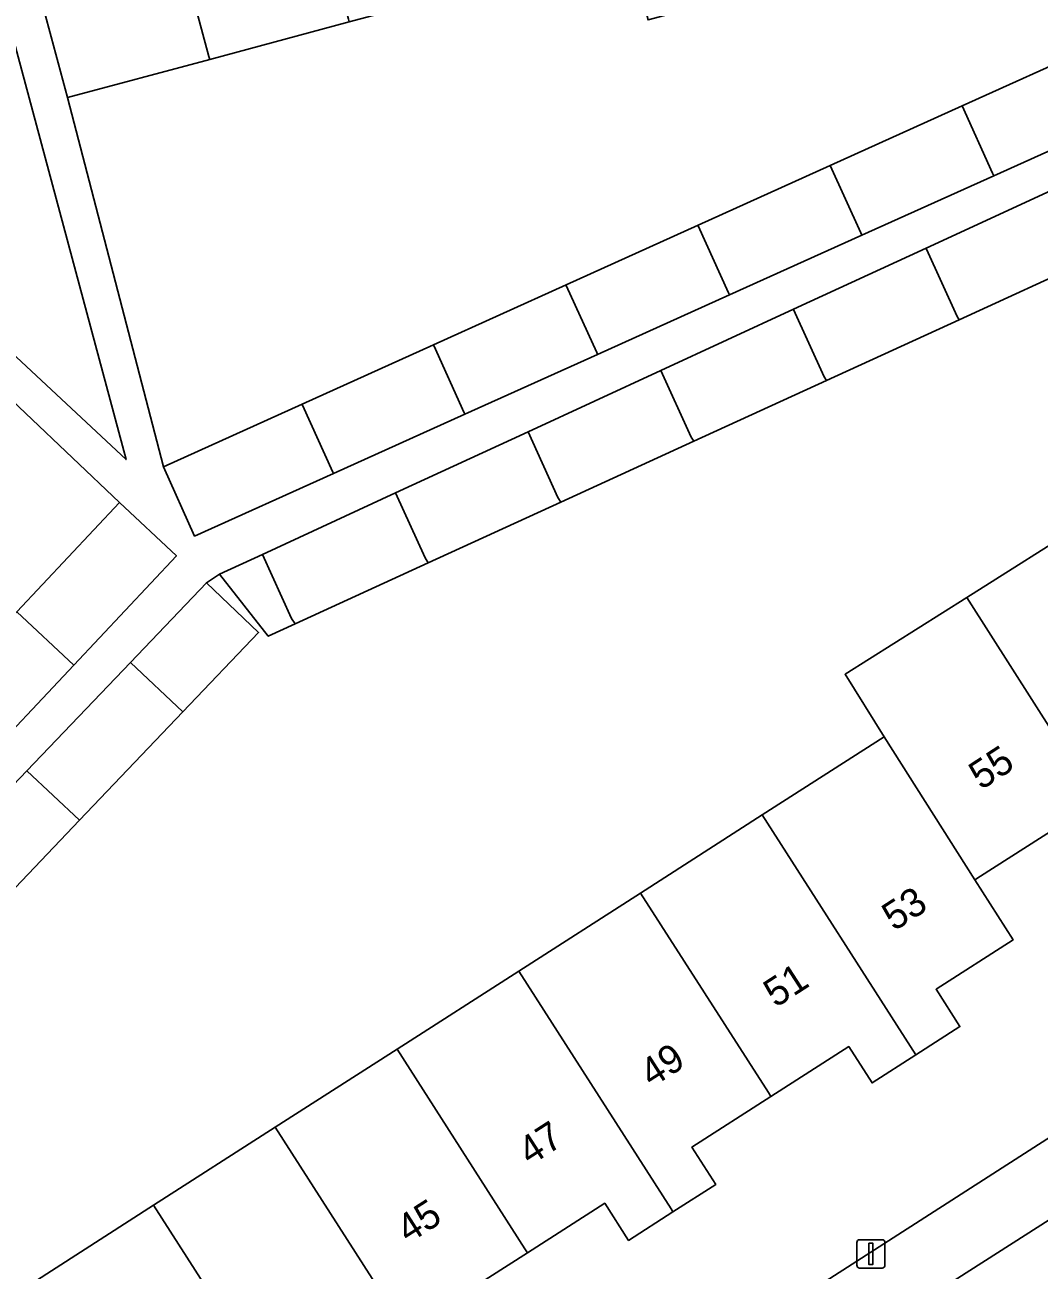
# Model space of a CAD drawing. Extents: x 158472 to 159562, y 388525 to 389606.
# Drawn here: x 159217.49 to 159253.26, y 389312.04 to 389355.96 of the extents above; entities that cross this region are included whole.
import ezdxf

# ---------------------------------------------------------------- set-up
doc = ezdxf.new("R2010")
doc.units = 0
for name, color, linetype in [('IMGEO_Erf', 7, 'Continuous'), ('IMGEO_Groenvoorziening', 7, 'Continuous'), ('IMGEO_Lichtmast', 7, 'Continuous'), ('IMGEO_Pand', 7, 'Continuous'), ('IMGEO_Pand_nummerreeks', 7, 'Continuous'), ('IMGEO_Rijbaan_lokaal_open', 7, 'Continuous'), ('IMGEO_Voetpad_open', 7, 'Continuous')]:
    doc.layers.add(name, color=color, linetype=linetype)

msp = doc.modelspace()

# ---------------------------------------------------------------- linework, layer by layer
at = {"layer": 'IMGEO_Erf'}
msp.add_lwpolyline([(159250.544, 389353.101), (159255.19, 389355.201), (159260.138, 389357.438), (159260.51, 389357.606), (159258.692, 389364.061), (159253.548, 389362.679), (159248.625, 389361.356), (159243.702, 389360.033), (159244.393, 389357.453), (159239.469, 389356.135), (159238.779, 389358.711), (159233.856, 389357.388), (159228.933, 389356.065), (159224.01, 389354.743), (159218.991, 389353.394), (159222.378, 389340.368), (159227.272, 389342.581), (159231.907, 389344.676), (159236.578, 389346.787), (159241.231, 389348.891), (159245.893, 389350.998)], close=True, dxfattribs=at)
for points in [[(159272.288, 389332.489), (159269.465, 389336.911), (159269.253, 389337.242), (159268.398, 389337.243), (159263.872, 389344.107), (159262.571, 389351.114), (159261.388, 389353.678), (159258.961, 389352.558), (159260.141, 389350.001), (159255.161, 389347.72), (159250.445, 389345.559), (159245.765, 389343.415), (159241.085, 389341.271), (159236.396, 389339.123), (159231.716, 389336.979), (159227.018, 389334.827), (159226.072, 389334.394), (159224.356, 389336.586), (159223.896, 389336.28), (159225.732, 389334.527), (159223.059, 389331.727), (159219.414, 389327.908), (159215.782, 389324.103)], [(159217.212, 389335.261), (159220.83, 389339.11), (159214.186, 389345.42)], [(159217.737, 389311.568), (159222.03, 389314.322), (159226.322, 389317.075), (159230.616, 389319.829), (159234.908, 389322.583), (159239.201, 389325.336), (159243.494, 389328.09), (159247.794, 389330.849), (159246.416, 389333.053), (159250.713, 389335.767), (159255.026, 389338.49)], [(159253.824, 389327.614), (159251.195, 389325.927), (159250.998, 389325.801), (159252.342, 389323.686), (159249.627, 389321.944), (159250.47, 389320.629), (159248.916, 389319.632), (159247.368, 389318.639), (159246.546, 389319.921), (159243.801, 389318.161), (159241.015, 389316.374), (159241.858, 389315.059), (159240.349, 389314.091), (159238.78, 389313.085), (159237.94, 389314.394), (159235.217, 389312.648), (159232.495, 389310.902)], [(159222.058, 389296.443), (159255.138, 389317.689)]]:
    msp.add_lwpolyline(points, dxfattribs=at)
at = {"layer": 'IMGEO_Groenvoorziening'}
msp.add_lwpolyline([(159221.061, 389340.626), (159215.979, 389359.537), (159211.703, 389354.955), (159208.91, 389351.962)], close=True, dxfattribs=at)
at = {"layer": 'IMGEO_Lichtmast'}
for p, q in [((159246.832, 389312.209), (159246.832, 389313.009)), ((159246.832, 389313.009), (159246.832, 389312.209)), ((159246.932, 389313.109), (159247.722, 389313.109)), ((159247.722, 389313.109), (159246.932, 389313.109)), ((159247.822, 389313.009), (159247.822, 389312.209)), ((159247.822, 389312.209), (159247.822, 389313.009)), ((159247.722, 389312.109), (159246.932, 389312.109)), ((159246.932, 389312.109), (159247.722, 389312.109))]:
    msp.add_line(p, q, dxfattribs=at)
msp.add_lwpolyline([(159247.252, 389312.984), (159247.402, 389312.984), (159247.402, 389312.234), (159247.252, 389312.234), (159247.252, 389312.984)], dxfattribs=at)
for centre, start, end in [((159246.932, 389313.009), 90, 180), ((159246.932, 389313.009), 90, 180), ((159247.722, 389313.009), 0, 90), ((159247.722, 389313.009), 360, 90), ((159246.932, 389312.209), 180, 270), ((159246.932, 389312.209), 180, 270), ((159247.722, 389312.209), 270, 0), ((159247.722, 389312.209), 270, 0)]:
    msp.add_arc(centre, 0.1, start, end, dxfattribs=at)
at = {"layer": 'IMGEO_Pand'}
for points in [[(159221.404, 389364.438), (159223.984, 389354.841), (159224.01, 389354.743), (159228.933, 389356.065), (159228.908, 389356.163), (159226.74, 389364.232), (159223.477, 389363.356), (159223.066, 389364.885)], [(159221.404, 389364.438), (159219.772, 389364), (159220.176, 389362.496), (159216.79, 389361.586), (159218.087, 389356.758), (159218.991, 389353.394), (159224.01, 389354.743), (159223.984, 389354.841)], [(159256.311, 389352.731), (159256.262, 389352.838), (159255.19, 389355.201), (159250.544, 389353.101), (159251.619, 389350.732), (159251.663, 389350.635)], [(159251.663, 389350.635), (159251.619, 389350.732), (159250.544, 389353.101), (159245.893, 389350.998), (159246.969, 389348.622), (159247.008, 389348.537)], [(159247.008, 389348.537), (159246.969, 389348.622), (159245.893, 389350.998), (159241.231, 389348.891), (159241.235, 389348.876), (159242.309, 389346.508), (159242.343, 389346.434)], [(159249.274, 389348.087), (159249.293, 389348.045), (159250.368, 389345.678), (159250.445, 389345.559), (159255.161, 389347.72), (159255.094, 389347.824), (159254.018, 389350.191), (159253.986, 389350.261)], [(159241.231, 389348.891), (159236.578, 389346.787), (159236.583, 389346.766), (159237.657, 389344.398), (159237.686, 389344.334), (159242.343, 389346.434), (159242.309, 389346.508), (159241.235, 389348.876)], [(159249.274, 389348.087), (159244.598, 389345.929), (159244.604, 389345.915), (159245.679, 389343.548), (159245.765, 389343.415), (159250.445, 389345.559), (159250.368, 389345.678), (159249.293, 389348.045)], [(159236.578, 389346.787), (159231.907, 389344.676), (159231.914, 389344.648), (159232.988, 389342.28), (159233.012, 389342.227), (159237.686, 389344.334), (159237.657, 389344.398), (159236.583, 389346.766)], [(159239.922, 389343.77), (159240.99, 389341.418), (159241.085, 389341.271), (159245.765, 389343.415), (159245.679, 389343.548), (159244.604, 389345.915), (159244.598, 389345.929)], [(159227.272, 389342.581), (159227.281, 389342.546), (159228.355, 389340.178), (159228.374, 389340.136), (159233.012, 389342.227), (159232.988, 389342.28), (159231.914, 389344.648), (159231.907, 389344.676)], [(159239.922, 389343.77), (159235.237, 389341.608), (159236.292, 389339.284), (159236.396, 389339.123), (159241.085, 389341.271), (159240.99, 389341.418)], [(159227.272, 389342.581), (159222.378, 389340.368), (159223.478, 389337.928), (159228.374, 389340.136), (159228.355, 389340.178), (159227.281, 389342.546)], [(159235.237, 389341.608), (159230.561, 389339.45), (159231.603, 389337.155), (159231.716, 389336.979), (159236.396, 389339.123), (159236.292, 389339.284)], [(159227.018, 389334.827), (159231.716, 389336.979), (159231.603, 389337.155), (159230.561, 389339.45), (159225.866, 389337.283), (159226.896, 389335.017)], [(159219.214, 389333.377), (159222.833, 389337.228), (159220.83, 389339.11), (159217.212, 389335.261)], [(159255.026, 389338.49), (159250.713, 389335.767), (159256.139, 389327.235), (159257.568, 389328.152), (159256.677, 389329.54), (159259.551, 389331.384)], [(159227.018, 389334.827), (159226.896, 389335.017), (159225.866, 389337.283), (159224.356, 389336.586), (159226.072, 389334.394)], [(159221.211, 389333.468), (159223.059, 389331.727), (159225.732, 389334.527), (159223.896, 389336.28)], [(159250.713, 389335.767), (159246.416, 389333.053), (159247.794, 389330.849), (159250.998, 389325.801), (159251.195, 389325.927), (159253.824, 389327.614), (159254.671, 389326.294), (159256.139, 389327.235)], [(159213.717, 389331.542), (159215.718, 389329.657), (159219.214, 389333.377), (159217.212, 389335.261)], [(159217.565, 389329.649), (159219.414, 389327.908), (159223.059, 389331.727), (159221.211, 389333.468)], [(159250.998, 389325.801), (159247.794, 389330.849), (159243.494, 389328.09), (159248.916, 389319.632), (159250.47, 389320.629), (159249.627, 389321.944), (159252.342, 389323.686)], [(159217.565, 389329.649), (159213.933, 389325.844), (159213.959, 389325.819), (159215.782, 389324.103), (159219.414, 389327.908)], [(159248.916, 389319.632), (159243.494, 389328.09), (159239.201, 389325.336), (159243.714, 389318.296), (159243.801, 389318.161), (159246.546, 389319.921), (159247.368, 389318.639)], [(159239.201, 389325.336), (159234.908, 389322.583), (159240.282, 389314.196), (159240.349, 389314.091), (159241.858, 389315.059), (159241.015, 389316.374), (159243.801, 389318.161), (159243.714, 389318.296)], [(159230.616, 389319.829), (159235.125, 389312.791), (159235.217, 389312.648), (159237.94, 389314.394), (159238.78, 389313.085), (159240.349, 389314.091), (159240.282, 389314.196), (159234.908, 389322.583)], [(159231.758, 389308.592), (159233.33, 389309.6), (159232.495, 389310.902), (159235.217, 389312.648), (159235.125, 389312.791), (159230.616, 389319.829), (159226.322, 389317.075), (159231.694, 389308.691)], [(159226.624, 389307.157), (159229.494, 389308.999), (159230.339, 389307.682), (159231.758, 389308.592), (159231.694, 389308.691), (159226.322, 389317.075), (159222.03, 389314.322), (159226.54, 389307.288)], [(159226.624, 389307.157), (159226.54, 389307.288), (159222.03, 389314.322), (159217.737, 389311.568), (159223.105, 389303.185), (159223.166, 389303.09), (159224.687, 389304.066), (159223.847, 389305.376)]]:
    msp.add_lwpolyline(points, close=True, dxfattribs=at)
at = {"layer": 'IMGEO_Rijbaan_lokaal_open'}
msp.add_lwpolyline([(159255.147, 389314.78), (159235.893, 389302.485), (159231.427, 389299.616), (159233.658, 389296.144), (159258.833, 389312.17)], dxfattribs=at)
at = {"layer": 'IMGEO_Voetpad_open'}
for points in [[(159215.979, 389359.537), (159221.061, 389340.626), (159208.91, 389351.962)], [(159213.933, 389325.844), (159217.565, 389329.649), (159221.211, 389333.468), (159223.896, 389336.28), (159224.356, 389336.586), (159225.866, 389337.283), (159230.561, 389339.45), (159235.237, 389341.608), (159239.922, 389343.77), (159244.598, 389345.929), (159249.274, 389348.087), (159253.986, 389350.261), (159258.961, 389352.558), (159261.388, 389353.678), (159262.571, 389351.114), (159263.872, 389344.107), (159268.398, 389337.243), (159269.253, 389337.242), (159269.465, 389336.911), (159270.152, 389337.643), (159265.976, 389342.72), (159264.723, 389347.397), (159263.334, 389352.58), (159262.012, 389357.512)], [(159260.138, 389357.438), (159261.255, 389354.96), (159256.311, 389352.731), (159251.663, 389350.635), (159247.008, 389348.537), (159242.343, 389346.434), (159237.686, 389344.334), (159233.012, 389342.227), (159228.374, 389340.136), (159223.478, 389337.928), (159222.378, 389340.368), (159218.991, 389353.394), (159218.087, 389356.758)], [(159214.186, 389345.42), (159220.83, 389339.11), (159222.833, 389337.228), (159219.214, 389333.377), (159215.718, 389329.657)], [(159255.138, 389317.689), (159222.058, 389296.443), (159220.385, 389297.919), (159219.369, 389296.839), (159201.864, 389278.236), (159202.258, 389277.865), (159218.722, 389295.53), (159220.176, 389294.249), (159221.398, 389293.172), (159229.054, 389298.091), (159231.427, 389299.616), (159235.893, 389302.485), (159255.147, 389314.78)]]:
    msp.add_lwpolyline(points, dxfattribs=at)

# ---------------------------------------------------------------- texts
at = {"layer": 'IMGEO_Pand_nummerreeks'}
for s, rotation, p in [('55', 33.1456, (159251.214, 389328.95)), ('53', 32.8992, (159248.145, 389323.972)), ('51', 32.8989, (159243.968, 389321.271)), ('49', 32.7101, (159239.599, 389318.456)), ('47', 32.7101, (159235.307, 389315.7)), ('45', 32.5743, (159231.015, 389312.954))]:
    msp.add_text(s, height=1, rotation=rotation, dxfattribs=at).set_placement(p)

doc.saveas('drawing.dxf')
